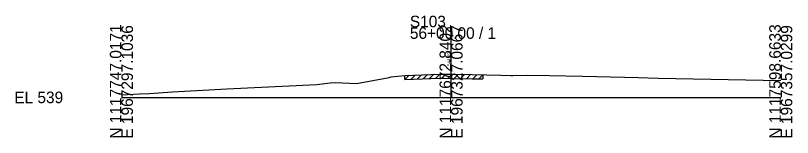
# Model space of a CAD drawing. Extents: x -26 to 163, y -10 to 45020.
# Drawn here: x -25.7 to 162.8, y 15990.3 to 16019.8 of the extents above; entities that cross this region are included whole.
import ezdxf

# ---------------------------------------------------------------- set-up
doc = ezdxf.new("R2010")
doc.units = 0
for name, color, linetype in [('RD_GPK_XS_Cell', 7, 'Continuous'), ('RD_XS_ExGround', 7, 'Continuous'), ('RD_XS_ExPaveRet', 7, 'Continuous'), ('RD_XS_TX_Elev_EX', 7, 'Continuous')]:
    doc.layers.add(name, color=color, linetype=linetype)

msp = doc.modelspace()

# ---------------------------------------------------------------- linework, layer by layer
at = {"layer": 'RD_GPK_XS_Cell'}
for p, q in [((80, 16000), (80, 16016.97)), ((0, 16000), (80, 16000)), ((80, 16000), (160, 16000))]:
    msp.add_line(p, q, dxfattribs=at)
at = {"layer": 'RD_XS_ExGround'}
for p, q in [((57.05, 16003.37), (64.99, 16004.83)), ((64.99, 16004.83), (65.42, 16004.94)), ((65.42, 16004.94), (68.75, 16005.31)), ((68.75, 16005.31), (77.16, 16005.65)), ((77.16, 16005.65), (77.5, 16005.66)), ((77.5, 16005.66), (78.31, 16005.62)), ((78.31, 16005.62), (80, 16005.59)), ((80, 16005.59), (85.14, 16005.51)), ((85.14, 16005.51), (92.08, 16005.38)), ((92.08, 16005.38), (94.53, 16005.33)), ((94.53, 16005.33), (95.01, 16005.34)), ((95.01, 16005.34), (98.64, 16005.36)), ((98.64, 16005.36), (103.86, 16005.33)), ((103.86, 16005.33), (111.86, 16005.1)), ((111.86, 16005.1), (125.49, 16004.81)), ((125.49, 16004.81), (130.26, 16004.64)), ((130.26, 16004.64), (160, 16004.07)), ((25.61, 16002.11), (47.45, 16003.14)), ((47.45, 16003.14), (50.69, 16003.49)), ((50.69, 16003.49), (51.92, 16003.62)), ((51.92, 16003.62), (57.05, 16003.37)), ((0, 16000.65), (4.37, 16000.85)), ((4.37, 16000.85), (6.78, 16000.95)), ((6.78, 16000.95), (12.38, 16001.34)), ((12.38, 16001.34), (25.61, 16002.11))]:
    msp.add_line(p, q, dxfattribs=at)
at = {"layer": 'RD_XS_ExPaveRet'}
for p, q in [((68.75, 16004.31), (69.79, 16005.35)), ((68.75, 16004.31), (68.75, 16005.31)), ((68.75, 16004.31), (77.16, 16004.65)), ((70.25, 16004.37), (71.29, 16005.41)), ((71.75, 16004.43), (72.79, 16005.47)), ((73.25, 16004.49), (74.29, 16005.53)), ((74.75, 16004.55), (75.79, 16005.59)), ((76.25, 16004.61), (77.29, 16005.65)), ((77.16, 16004.65), (77.5, 16004.66)), ((77.5, 16004.66), (78.31, 16004.62)), ((77.75, 16004.64), (78.72, 16005.61)), ((78.31, 16004.62), (80, 16004.59)), ((79.25, 16004.61), (80.23, 16005.59)), ((80, 16004.59), (85.14, 16004.51)), ((80.75, 16004.58), (81.73, 16005.57)), ((82.25, 16004.56), (83.23, 16005.54)), ((83.75, 16004.53), (84.73, 16005.52)), ((85.25, 16004.51), (86.23, 16005.49)), ((86.75, 16004.48), (87.73, 16005.46)), ((87.73, 16005.46), (87.73, 16004.46)), ((85.14, 16004.51), (87.73, 16004.46))]:
    msp.add_line(p, q, dxfattribs=at)

# ---------------------------------------------------------------- texts
at = {"layer": 'RD_GPK_XS_Cell'}
for s, p in [('S103', (70, 16016.97)), ('56+00.00 / 1', (70, 16014.17)), ('EL 539', (-26, 15998.6))]:
    msp.add_text(s, height=2.8, dxfattribs=at).set_placement(p)
for s, p in [('N 1117747.0171', (0, 15990)), ('E 1967297.1036', (2.8, 15990)), ('N 1117672.8402', (80, 15990)), ('E 1967327.0667', (82.8, 15990)), ('N 1117598.6633', (160, 15990)), ('E 1967357.0299', (162.8, 15990))]:
    msp.add_text(s, height=2.8, rotation=90, dxfattribs=at).set_placement(p)
at = {"layer": 'RD_XS_TX_Elev_EX'}
msp.add_text('544.59', height=0.8, rotation=90, dxfattribs=at).set_placement((79.9, 16007.59))

doc.saveas('drawing.dxf')
